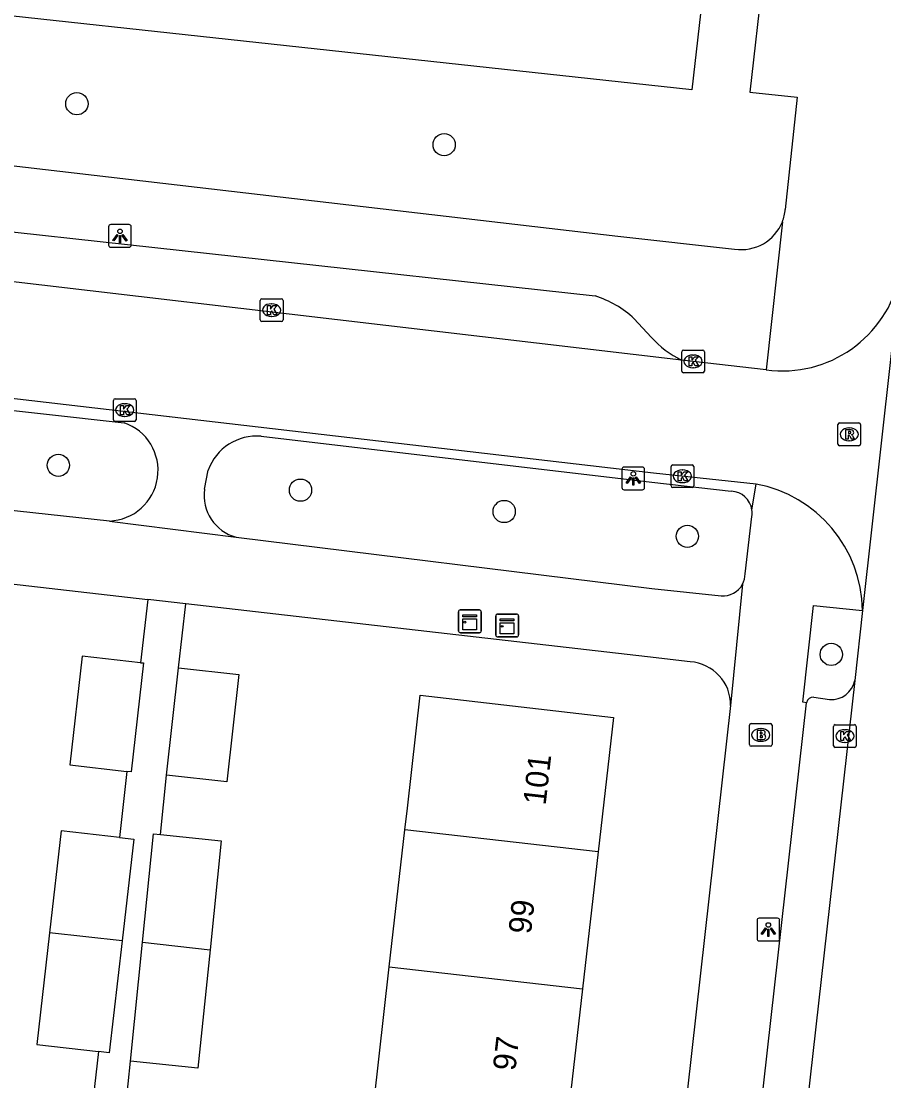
# Model space of a CAD drawing. Extents: x 161928 to 163055, y 386475 to 387428.
# Drawn here: x 162273.21 to 162311.14, y 387108.4 to 387154.99 of the extents above; entities that cross this region are included whole.
import ezdxf

# ---------------------------------------------------------------- set-up
doc = ezdxf.new("R2010")
doc.units = 0
for name, color, linetype in [('IMGEO_Boom', 7, 'Continuous'), ('IMGEO_Brandkraan', 7, 'Continuous'), ('IMGEO_Groenvoorziening', 7, 'Continuous'), ('IMGEO_Kast', 7, 'Continuous'), ('IMGEO_Kolk', 7, 'Continuous'), ('IMGEO_Lichtpunt', 7, 'Continuous'), ('IMGEO_Pand', 7, 'Continuous'), ('IMGEO_Pand_nummerreeks', 7, 'Continuous'), ('IMGEO_Parkeervlak_open', 7, 'Continuous'), ('IMGEO_Rijbaan_lokaal_open', 7, 'Continuous'), ('IMGEO_Rioolput', 7, 'Continuous'), ('IMGEO_Voetpad_open', 7, 'Continuous')]:
    doc.layers.add(name, color=color, linetype=linetype)

msp = doc.modelspace()

# ---------------------------------------------------------------- linework, layer by layer
at = {"layer": 'IMGEO_Boom'}
for centre in [(162275.657, 387151.363), (162291.807, 387149.564), (162274.844, 387135.468), (162285.49, 387134.375), (162294.449, 387133.434), (162302.504, 387132.347), (162308.83, 387127.151)]:
    msp.add_circle(centre, 0.489, dxfattribs=at)
at = {"layer": 'IMGEO_Brandkraan'}
for p, q in [((162305.305, 387124.111), (162306.157, 387124.111)), ((162305.23, 387123.185), (162305.23, 387124.037)), ((162305.718, 387123.891), (162305.743, 387123.891)), ((162306.231, 387124.037), (162306.231, 387123.185)), ((162305.741, 387123.331), (162305.716, 387123.331)), ((162306.157, 387123.111), (162305.305, 387123.111))]:
    msp.add_line(p, q, dxfattribs=at)
for points in [[(162305.305, 387124.111), (162306.157, 387124.111)], [(162305.23, 387123.185), (162305.23, 387124.037)], [(162305.578, 387123.811), (162305.578, 387123.411), (162305.791, 387123.411)], [(162305.809, 387123.811), (162305.578, 387123.811)], [(162305.757, 387123.73), (162305.703, 387123.73), (162305.703, 387123.654)], [(162305.703, 387123.654), (162305.756, 387123.654)], [(162306.231, 387124.037), (162306.231, 387123.185)], [(162305.765, 387123.578), (162305.703, 387123.578), (162305.703, 387123.497)], [(162305.703, 387123.497), (162305.765, 387123.497)], [(162306.157, 387123.111), (162305.305, 387123.111)]]:
    msp.add_lwpolyline(points, dxfattribs=at)
for centre, radius, start, end in [((162305.307, 387124.035), 0.0765, 91.552, 178.448), ((162305.307, 387124.035), 0.0765, 91.552, 178.448), ((162306.155, 387124.035), 0.0765, 1.552, 88.448), ((162306.155, 387124.035), 0.0765, 1.552, 88.448), ((162305.758, 387123.692), 0.0379, 267.8285, 90.9355), ((162305.813, 387123.666), 0.145, 59.4692, 91.5367), ((162305.838, 387123.713), 0.0922, 285.5137, 58.1501), ((162305.843, 387123.521), 0.105, 301.3115, 78.989), ((162305.307, 387123.187), 0.0765, 181.552, 268.448), ((162305.307, 387123.187), 0.0765, 181.552, 268.448), ((162305.766, 387123.537), 0.0404, 269.8759, 90.5077), ((162305.797, 387123.662), 0.251, 268.6676, 293.5347), ((162306.155, 387123.187), 0.0765, 271.552, 358.448), ((162306.155, 387123.187), 0.0765, 271.552, 358.448)]:
    msp.add_arc(centre, radius, start, end, dxfattribs=at)
for centre, major_axis, ratio, start_param, end_param in [((162305.717, 387123.611), (-0.387, 0.002), 0.722429, 4.712389, 7.853982), ((162305.742, 387123.611), (-0.39, 0.002), 0.717154, 1.570796, 4.712389)]:
    msp.add_ellipse(centre, major_axis=major_axis, ratio=ratio, start_param=start_param, end_param=end_param, dxfattribs=at)
at = {"layer": 'IMGEO_Groenvoorziening'}
msp.add_lwpolyline([(162306.399, 387198.655), (162305.131, 387187.402), (162306.717, 387187.238), (162304.632, 387168.961), (162302.694, 387151.969), (162251.099, 387157.586)], dxfattribs=at)
at = {"layer": 'IMGEO_Kast'}
for p, q in [((162292.439, 387128.18), (162292.439, 387129.021)), ((162292.439, 387129.021), (162292.439, 387128.18)), ((162292.514, 387129.105), (162293.355, 387129.105)), ((162293.355, 387129.105), (162292.514, 387129.105)), ((162293.439, 387129.03), (162293.439, 387128.189)), ((162293.439, 387128.189), (162293.439, 387129.03)), ((162294.079, 387127.999), (162294.079, 387128.84)), ((162294.079, 387128.84), (162294.079, 387127.999)), ((162294.154, 387128.924), (162294.995, 387128.924)), ((162294.995, 387128.924), (162294.154, 387128.924)), ((162295.079, 387128.849), (162295.079, 387128.008)), ((162295.079, 387128.008), (162295.079, 387128.849)), ((162293.364, 387128.105), (162292.523, 387128.105)), ((162292.523, 387128.105), (162293.364, 387128.105)), ((162295.004, 387127.924), (162294.163, 387127.924)), ((162294.163, 387127.924), (162295.004, 387127.924))]:
    msp.add_line(p, q, dxfattribs=at)
for points in [[(162292.634, 387128.895), (162293.234, 387128.895), (162293.234, 387128.81), (162292.634, 387128.81), (162292.634, 387128.895)], [(162292.634, 387128.72), (162293.234, 387128.72), (162293.234, 387128.231), (162292.634, 387128.231), (162292.634, 387128.72)], [(162294.274, 387128.714), (162294.874, 387128.714), (162294.874, 387128.629), (162294.274, 387128.629), (162294.274, 387128.714)], [(162294.274, 387128.539), (162294.874, 387128.539), (162294.874, 387128.05), (162294.274, 387128.05), (162294.274, 387128.539)]]:
    msp.add_lwpolyline(points, dxfattribs=at)
for centre in [(162292.718, 387128.569), (162294.358, 387128.388)]:
    msp.add_circle(centre, 0.0377, dxfattribs=at)
for centre, start, end in [((162292.517, 387129.027), 92.4484, 184.2845), ((162292.517, 387129.027), 92.4484, 184.2845), ((162293.361, 387129.027), 2.4484, 94.2845), ((162293.361, 387129.027), 2.4484, 94.2845), ((162294.157, 387128.846), 92.4484, 184.2845), ((162294.157, 387128.846), 92.4484, 184.2845), ((162295.001, 387128.846), 2.4484, 94.2845), ((162295.001, 387128.846), 2.4484, 94.2845), ((162292.517, 387128.183), 182.4484, 274.2845), ((162292.517, 387128.183), 182.4484, 274.2845), ((162293.361, 387128.183), 272.4484, 4.2845), ((162293.361, 387128.183), 272.4484, 4.2845), ((162294.157, 387128.002), 182.4484, 274.2845), ((162294.157, 387128.002), 182.4484, 274.2845), ((162295.001, 387128.002), 272.4484, 4.2845), ((162295.001, 387128.002), 272.4484, 4.2845)]:
    msp.add_arc(centre, 0.0779, start, end, dxfattribs=at)
at = {"layer": 'IMGEO_Kolk'}
for p, q in [((162283.721, 387141.862), (162283.721, 387142.714)), ((162283.796, 387142.788), (162284.648, 387142.788)), ((162284.722, 387142.714), (162284.722, 387141.862)), ((162284.209, 387142.568), (162284.234, 387142.568)), ((162284.648, 387141.788), (162283.796, 387141.788)), ((162284.232, 387142.008), (162284.207, 387142.008)), ((162302.255, 387139.608), (162302.255, 387140.46)), ((162302.33, 387140.534), (162303.182, 387140.534)), ((162303.256, 387140.46), (162303.256, 387139.608)), ((162302.743, 387140.314), (162302.768, 387140.314)), ((162303.182, 387139.534), (162302.33, 387139.534)), ((162302.766, 387139.754), (162302.741, 387139.754)), ((162277.26, 387137.467), (162277.26, 387138.319)), ((162277.335, 387138.393), (162278.187, 387138.393)), ((162277.748, 387138.173), (162277.773, 387138.173)), ((162278.261, 387138.319), (162278.261, 387137.467)), ((162277.771, 387137.613), (162277.746, 387137.613)), ((162278.187, 387137.393), (162277.335, 387137.393)), ((162301.784, 387134.561), (162301.784, 387135.413)), ((162301.859, 387135.487), (162302.711, 387135.487)), ((162302.272, 387135.267), (162302.297, 387135.267)), ((162302.785, 387135.413), (162302.785, 387134.561)), ((162302.711, 387134.487), (162301.859, 387134.487)), ((162302.295, 387134.707), (162302.27, 387134.707)), ((162308.932, 387123.137), (162308.932, 387123.989)), ((162309.007, 387124.063), (162309.859, 387124.063)), ((162309.42, 387123.843), (162309.445, 387123.843)), ((162309.933, 387123.989), (162309.933, 387123.137)), ((162309.443, 387123.283), (162309.418, 387123.283)), ((162309.859, 387123.063), (162309.007, 387123.063))]:
    msp.add_line(p, q, dxfattribs=at)
for points in [[(162283.721, 387141.862), (162283.721, 387142.714)], [(162283.796, 387142.788), (162284.648, 387142.788)], [(162284.722, 387142.714), (162284.722, 387141.862)], [(162284.042, 387142.488), (162284.165, 387142.488), (162284.165, 387142.337), (162284.295, 387142.488), (162284.459, 387142.488), (162284.313, 387142.337), (162284.466, 387142.088), (162284.314, 387142.088), (162284.229, 387142.252), (162284.165, 387142.185), (162284.165, 387142.088), (162284.042, 387142.088), (162284.042, 387142.488)], [(162284.648, 387141.788), (162283.796, 387141.788)], [(162302.255, 387139.608), (162302.255, 387140.46)], [(162302.33, 387140.534), (162303.182, 387140.534)], [(162303.256, 387140.46), (162303.256, 387139.608)], [(162302.576, 387140.234), (162302.699, 387140.234), (162302.699, 387140.083), (162302.829, 387140.234), (162302.993, 387140.234), (162302.847, 387140.083), (162303, 387139.834), (162302.848, 387139.834), (162302.763, 387139.998), (162302.699, 387139.931), (162302.699, 387139.834), (162302.576, 387139.834), (162302.576, 387140.234)], [(162303.182, 387139.534), (162302.33, 387139.534)], [(162277.26, 387137.467), (162277.26, 387138.319)], [(162277.335, 387138.393), (162278.187, 387138.393)], [(162277.581, 387138.093), (162277.704, 387138.093), (162277.704, 387137.942), (162277.834, 387138.093), (162277.998, 387138.093), (162277.852, 387137.942), (162278.005, 387137.693), (162277.853, 387137.693), (162277.768, 387137.857), (162277.704, 387137.79), (162277.704, 387137.693), (162277.581, 387137.693), (162277.581, 387138.093)], [(162278.261, 387138.319), (162278.261, 387137.467)], [(162278.187, 387137.393), (162277.335, 387137.393)], [(162301.784, 387134.561), (162301.784, 387135.413)], [(162301.859, 387135.487), (162302.711, 387135.487)], [(162302.785, 387135.413), (162302.785, 387134.561)], [(162302.105, 387135.187), (162302.228, 387135.187), (162302.228, 387135.036), (162302.358, 387135.187), (162302.522, 387135.187), (162302.376, 387135.036), (162302.529, 387134.787), (162302.377, 387134.787), (162302.292, 387134.951), (162302.228, 387134.884), (162302.228, 387134.787), (162302.105, 387134.787), (162302.105, 387135.187)], [(162302.711, 387134.487), (162301.859, 387134.487)], [(162308.932, 387123.137), (162308.932, 387123.989)], [(162309.007, 387124.063), (162309.859, 387124.063)], [(162309.253, 387123.763), (162309.376, 387123.763), (162309.376, 387123.612), (162309.506, 387123.763), (162309.67, 387123.763), (162309.524, 387123.612), (162309.677, 387123.363), (162309.525, 387123.363), (162309.44, 387123.527), (162309.376, 387123.46), (162309.376, 387123.363), (162309.253, 387123.363), (162309.253, 387123.763)], [(162309.933, 387123.989), (162309.933, 387123.137)], [(162309.859, 387123.063), (162309.007, 387123.063)]]:
    msp.add_lwpolyline(points, dxfattribs=at)
for centre, start, end in [((162283.798, 387142.712), 91.552, 178.448), ((162283.798, 387142.712), 91.552, 178.448), ((162284.646, 387142.712), 1.552, 88.448), ((162284.646, 387142.712), 1.552, 88.448), ((162283.798, 387141.864), 181.552, 268.448), ((162283.798, 387141.864), 181.552, 268.448), ((162284.646, 387141.864), 271.552, 358.448), ((162284.646, 387141.864), 271.552, 358.448), ((162302.332, 387140.458), 91.552, 178.448), ((162302.332, 387140.458), 91.552, 178.448), ((162303.18, 387140.458), 1.552, 88.448), ((162303.18, 387140.458), 1.552, 88.448), ((162302.332, 387139.61), 181.552, 268.448), ((162302.332, 387139.61), 181.552, 268.448), ((162303.18, 387139.61), 271.552, 358.448), ((162303.18, 387139.61), 271.552, 358.448), ((162277.337, 387138.317), 91.552, 178.448), ((162277.337, 387138.317), 91.552, 178.448), ((162278.185, 387138.317), 1.552, 88.448), ((162278.185, 387138.317), 1.552, 88.448), ((162277.337, 387137.469), 181.552, 268.448), ((162277.337, 387137.469), 181.552, 268.448), ((162278.185, 387137.469), 271.552, 358.448), ((162278.185, 387137.469), 271.552, 358.448), ((162301.861, 387135.411), 91.552, 178.448), ((162301.861, 387135.411), 91.552, 178.448), ((162302.709, 387135.411), 1.552, 88.448), ((162302.709, 387135.411), 1.552, 88.448), ((162301.861, 387134.563), 181.552, 268.448), ((162301.861, 387134.563), 181.552, 268.448), ((162302.709, 387134.563), 271.552, 358.448), ((162302.709, 387134.563), 271.552, 358.448), ((162309.009, 387123.987), 91.552, 178.448), ((162309.009, 387123.987), 91.552, 178.448), ((162309.857, 387123.987), 1.552, 88.448), ((162309.857, 387123.987), 1.552, 88.448), ((162309.009, 387123.139), 181.552, 268.448), ((162309.009, 387123.139), 181.552, 268.448), ((162309.857, 387123.139), 271.552, 358.448), ((162309.857, 387123.139), 271.552, 358.448)]:
    msp.add_arc(centre, 0.0765, start, end, dxfattribs=at)
for centre, major_axis, ratio, start_param, end_param in [((162284.208, 387142.288), (-0.387, 0.002), 0.722429, 4.712389, 7.853982), ((162284.233, 387142.288), (-0.39, 0.002), 0.717154, 1.570796, 4.712389), ((162302.742, 387140.034), (-0.387, 0.002), 0.722429, 4.712389, 7.853982), ((162302.767, 387140.034), (-0.39, 0.002), 0.717154, 1.570796, 4.712389), ((162277.747, 387137.893), (-0.387, 0.002), 0.722429, 4.712389, 7.853982), ((162277.772, 387137.893), (-0.39, 0.002), 0.717154, 1.570796, 4.712389), ((162302.271, 387134.987), (-0.387, 0.002), 0.722429, 4.712389, 7.853982), ((162302.296, 387134.987), (-0.39, 0.002), 0.717154, 1.570796, 4.712389), ((162309.419, 387123.563), (-0.387, 0.002), 0.722429, 4.712389, 7.853982), ((162309.444, 387123.563), (-0.39, 0.002), 0.717154, 1.570796, 4.712389)]:
    msp.add_ellipse(centre, major_axis=major_axis, ratio=ratio, start_param=start_param, end_param=end_param, dxfattribs=at)
at = {"layer": 'IMGEO_Lichtpunt'}
for p, q in [((162277.954, 387146.05), (162277.146, 387146.05)), ((162277.954, 387146.05), (162277.146, 387146.05)), ((162277.052, 387145.955), (162277.052, 387145.148)), ((162277.052, 387145.955), (162277.052, 387145.148)), ((162278.048, 387145.148), (162278.048, 387145.955)), ((162278.048, 387145.148), (162278.048, 387145.955)), ((162277.146, 387145.054), (162277.954, 387145.054)), ((162277.146, 387145.054), (162277.954, 387145.054)), ((162299.627, 387135.293), (162299.627, 387134.486)), ((162299.627, 387135.293), (162299.627, 387134.486)), ((162300.529, 387135.388), (162299.721, 387135.388)), ((162300.529, 387135.388), (162299.721, 387135.388)), ((162300.623, 387134.486), (162300.623, 387135.293)), ((162300.623, 387134.486), (162300.623, 387135.293)), ((162299.721, 387134.392), (162300.529, 387134.392)), ((162299.721, 387134.392), (162300.529, 387134.392)), ((162305.566, 387115.46), (162305.566, 387114.653)), ((162305.566, 387115.46), (162305.566, 387114.653)), ((162306.468, 387115.555), (162305.66, 387115.555)), ((162306.468, 387115.555), (162305.66, 387115.555)), ((162306.562, 387114.653), (162306.562, 387115.46)), ((162306.562, 387114.653), (162306.562, 387115.46)), ((162305.66, 387114.559), (162306.468, 387114.559)), ((162305.66, 387114.559), (162306.468, 387114.559))]:
    msp.add_line(p, q, dxfattribs=at)
for points in [[(162277.426, 387145.619), (162277.465, 387145.591), (162277.277, 387145.329), (162277.239, 387145.356), (162277.426, 387145.619)], [(162277.528, 387145.571), (162277.575, 387145.571), (162277.575, 387145.249), (162277.528, 387145.249), (162277.528, 387145.571)], [(162277.638, 387145.591), (162277.676, 387145.618), (162277.863, 387145.356), (162277.824, 387145.328), (162277.638, 387145.591)], [(162300.001, 387134.957), (162300.04, 387134.929), (162299.852, 387134.667), (162299.814, 387134.694), (162300.001, 387134.957)], [(162300.103, 387134.909), (162300.15, 387134.909), (162300.15, 387134.587), (162300.103, 387134.587), (162300.103, 387134.909)], [(162300.213, 387134.929), (162300.251, 387134.956), (162300.438, 387134.694), (162300.399, 387134.666), (162300.213, 387134.929)], [(162305.94, 387115.124), (162305.979, 387115.096), (162305.791, 387114.834), (162305.753, 387114.861), (162305.94, 387115.124)], [(162306.042, 387115.076), (162306.089, 387115.076), (162306.089, 387114.754), (162306.042, 387114.754), (162306.042, 387115.076)], [(162306.152, 387115.096), (162306.19, 387115.123), (162306.377, 387114.861), (162306.338, 387114.833), (162306.152, 387115.096)]]:
    msp.add_lwpolyline(points, dxfattribs=at)
for centre in [(162277.551, 387145.753), (162300.126, 387135.091), (162306.065, 387115.258)]:
    msp.add_circle(centre, 0.0994, dxfattribs=at)
for centre, start, end in [((162277.146, 387145.955), 90, 180), ((162277.146, 387145.955), 90, 180), ((162277.954, 387145.955), 0, 90), ((162277.954, 387145.955), 0, 90), ((162277.146, 387145.148), 180, 270), ((162277.146, 387145.148), 180, 270), ((162277.954, 387145.148), 270, 0), ((162277.954, 387145.148), 270, 360), ((162299.721, 387135.293), 90, 180), ((162299.721, 387135.293), 90, 180), ((162300.529, 387135.293), 0, 90), ((162300.529, 387135.293), 0, 90), ((162299.721, 387134.486), 180, 270), ((162299.721, 387134.486), 180, 270), ((162300.529, 387134.486), 270, 0), ((162300.529, 387134.486), 270, 360), ((162305.66, 387115.46), 90, 180), ((162305.66, 387115.46), 90, 180), ((162306.468, 387115.46), 0, 90), ((162306.468, 387115.46), 0, 90), ((162305.66, 387114.653), 180, 270), ((162305.66, 387114.653), 180, 270), ((162306.468, 387114.653), 270, 0), ((162306.468, 387114.653), 270, 360)]:
    msp.add_arc(centre, 0.0946, start, end, dxfattribs=at)
at = {"layer": 'IMGEO_Pand'}
for points in [[(162278.459, 387126.789), (162275.883, 387127.078), (162275.347, 387122.291), (162277.857, 387122.01)], [(162278.459, 387126.789), (162278.583, 387126.775), (162278.047, 387121.989), (162277.857, 387122.01)], [(162279.599, 387121.85), (162280.126, 387126.561)], [(162280.126, 387126.561), (162282.774, 387126.265), (162282.247, 387121.553), (162279.599, 387121.85)], [(162290.082, 387119.436), (162290.191, 387120.387), (162290.758, 387125.354), (162299.25, 387124.385), (162298.574, 387118.466)], [(162289.395, 387113.41), (162290.082, 387119.436)], [(162298.574, 387118.466), (162290.082, 387119.436)], [(162277.525, 387119.109), (162274.969, 387119.401), (162274.454, 387114.905)], [(162277.525, 387119.109), (162278.159, 387119.036), (162277.645, 387114.552)], [(162278.543, 387114.496), (162279.031, 387119.26), (162279.33, 387119.229)], [(162279.33, 387119.229), (162282.004, 387118.955), (162281.512, 387114.157)], [(162298.574, 387118.466), (162297.887, 387112.441)], [(162274.454, 387114.905), (162273.892, 387109.999), (162276.612, 387109.687)], [(162277.645, 387114.552), (162274.454, 387114.905)], [(162277.645, 387114.552), (162277.082, 387109.633), (162276.612, 387109.687)], [(162278.008, 387109.271), (162278.543, 387114.496)], [(162278.543, 387114.496), (162281.512, 387114.157)], [(162281.512, 387114.157), (162280.981, 387108.966), (162278.008, 387109.271)], [(162288.709, 387107.398), (162289.395, 387113.41)], [(162289.395, 387113.41), (162297.887, 387112.441)], [(162297.887, 387112.441), (162297.201, 387106.428)]]:
    msp.add_lwpolyline(points, dxfattribs=at)
at = {"layer": 'IMGEO_Parkeervlak_open'}
msp.add_lwpolyline([(162308.06, 387125.278), (162308.759, 387125.169)], dxfattribs=at)
for centre, radius, start, end in [((162308.838, 387126.212), 1.045, 265.6898, 348.2162), ((162308.038, 387124.982), 0.296, 85.7017, 170.9494)]:
    msp.add_arc(centre, radius, start, end, dxfattribs=at)
at = {"layer": 'IMGEO_Rijbaan_lokaal_open'}
for points in [[(162302.252, 387140.092), (162258.973, 387145.162)], [(162311.851, 387143.8), (162310.201, 387129.087)], [(162305.524, 387134.644), (162301.015, 387135.121), (162258.41, 387140.069)], [(162305.965, 387139.662), (162302.252, 387140.092)], [(162310.201, 387129.087), (162309.861, 387125.998)], [(162309.861, 387125.998), (162300.517, 387042.959)]]:
    msp.add_lwpolyline(points, dxfattribs=at)
for centre, radius, start, end in [((162306.67, 387144.914), 5.299, 262.3518, 347.8644), ((162304.477, 387129.016), 5.724, 0.7073, 79.4634)]:
    msp.add_arc(centre, radius, start, end, dxfattribs=at)
at = {"layer": 'IMGEO_Rioolput'}
for p, q in [((162309.122, 387136.403), (162309.122, 387137.255)), ((162309.197, 387137.329), (162310.049, 387137.329)), ((162310.123, 387137.255), (162310.123, 387136.403)), ((162309.61, 387137.109), (162309.635, 387137.109)), ((162310.049, 387136.329), (162309.197, 387136.329)), ((162309.633, 387136.549), (162309.608, 387136.549))]:
    msp.add_line(p, q, dxfattribs=at)
for points in [[(162309.122, 387136.403), (162309.122, 387137.255)], [(162309.197, 387137.329), (162310.049, 387137.329)], [(162310.123, 387137.255), (162310.123, 387136.403)], [(162309.711, 387137.027), (162309.459, 387137.029), (162309.459, 387136.629)], [(162309.459, 387136.629), (162309.583, 387136.629), (162309.583, 387136.791), (162309.594, 387136.791)], [(162309.637, 387136.948), (162309.583, 387136.948), (162309.583, 387136.867)], [(162309.583, 387136.867), (162309.635, 387136.867)], [(162309.641, 387136.762), (162309.712, 387136.629), (162309.852, 387136.629), (162309.787, 387136.755)], [(162310.049, 387136.329), (162309.197, 387136.329)]]:
    msp.add_lwpolyline(points, dxfattribs=at)
for centre, radius, start, end in [((162309.199, 387137.253), 0.0765, 91.552, 178.448), ((162309.199, 387137.253), 0.0765, 91.552, 178.448), ((162310.047, 387137.253), 0.0765, 1.552, 88.448), ((162310.047, 387137.253), 0.0765, 1.552, 88.448), ((162309.593, 387136.738), 0.0533, 26.0293, 88.6989), ((162309.619, 387137.056), 0.19, 274.7715, 282.9687), ((162309.643, 387136.852), 0.0964, 77.0061, 93.1865), ((162309.657, 387136.909), 0.0378, 276.6634, 79.6772), ((162309.71, 387136.917), 0.109, 350.3612, 89.416), ((162309.708, 387136.917), 0.112, 277.5842, 350.9817), ((162309.692, 387136.702), 0.108, 29.5134, 73.7905), ((162309.199, 387136.405), 0.0765, 181.552, 268.448), ((162309.199, 387136.405), 0.0765, 181.552, 268.448), ((162310.047, 387136.405), 0.0765, 271.552, 358.448), ((162310.047, 387136.405), 0.0765, 271.552, 358.448)]:
    msp.add_arc(centre, radius, start, end, dxfattribs=at)
for centre, major_axis, ratio, start_param, end_param in [((162309.609, 387136.829), (-0.387, 0.002), 0.722429, 4.712389, 7.853982), ((162309.634, 387136.829), (-0.39, 0.002), 0.717154, 1.570796, 4.712389)]:
    msp.add_ellipse(centre, major_axis=major_axis, ratio=ratio, start_param=start_param, end_param=end_param, dxfattribs=at)
at = {"layer": 'IMGEO_Voetpad_open'}
for points in [[(162312.357, 387196.239), (162309.272, 387168.767), (162307.918, 387156.711), (162305.824, 387156.934), (162305.249, 387151.876), (162307.337, 387151.653), (162306.809, 387146.718)], [(162250.359, 387151.263), (162299.452, 387145.542), (162304.583, 387144.977)], [(162251.164, 387148.101), (162298.449, 387142.912)], [(162306.683, 387146.177), (162305.965, 387139.662)], [(162300.168, 387141.909), (162300.911, 387141.104)], [(162252.493, 387140.143), (162277.734, 387137.341)], [(162283.76, 387136.745), (162300.941, 387134.726), (162304.434, 387134.326)], [(162277.087, 387133.016), (162252.131, 387135.718)], [(162281.274, 387134.411), (162281.426, 387135.249)], [(162305.344, 387133.505), (162305.524, 387134.644)], [(162277.087, 387133.016), (162282.657, 387132.306)], [(162305.043, 387130.695), (162305.343, 387133.217)], [(162282.657, 387132.306), (162300.939, 387130.054), (162303.987, 387129.729)], [(162258.728, 387131.864), (162278.771, 387129.566)], [(162304.929, 387130.235), (162304.407, 387124.9)], [(162278.771, 387129.566), (162278.459, 387126.789)], [(162280.448, 387129.374), (162278.771, 387129.566)], [(162280.126, 387126.561), (162280.448, 387129.374)], [(162302.632, 387126.832), (162300.751, 387127.046), (162280.448, 387129.374)], [(162307.745, 387125.029), (162307.581, 387125.056), (162308.051, 387129.306), (162310.201, 387129.087)], [(162298.684, 387044.352), (162307.745, 387125.029)], [(162304.407, 387124.9), (162301.553, 387099.54), (162301.491, 387099.547), (162297.867, 387067.105)], [(162277.857, 387122.01), (162277.525, 387119.109)], [(162279.33, 387119.229), (162279.599, 387121.85)], [(162276.612, 387109.687), (162276.318, 387107.128)], [(162277.803, 387107.269), (162278.008, 387109.271)]]:
    msp.add_lwpolyline(points, dxfattribs=at)
for centre, radius, start, end in [((162304.832, 387146.893), 1.985, 338.8467, 354.9321), ((162304.887, 387146.883), 1.93, 260.9374, 338.5524), ((162297.077, 387138.587), 4.538, 47.0697, 72.405), ((162304.089, 387143.921), 4.247, 221.5519, 244.3672), ((162277.002, 387135.24), 2.225, 272.1795, 70.8043), ((162283.572, 387134.47), 2.283, 85.2661, 160.0504), ((162283.148, 387134.135), 1.894, 171.6232, 254.9872), ((162304.39, 387133.363), 0.964, 8.4907, 87.3959), ((162304.361, 387133.364), 0.993, 351.4603, 8.1418), ((162304.056, 387130.696), 0.987, 332.1921, 359.97), ((162304.077, 387130.692), 0.967, 264.6838, 331.8016), ((162302.49, 387124.92), 1.917, 359.3927, 85.757)]:
    msp.add_arc(centre, radius, start, end, dxfattribs=at)

# ---------------------------------------------------------------- texts
at = {"layer": 'IMGEO_Pand_nummerreeks'}
for s, p in [('101', (162296.269, 387120.498)), ('99', (162295.623, 387114.827)), ('97', (162294.937, 387108.813))]:
    msp.add_text(s, height=1, rotation=83.4893, dxfattribs=at).set_placement(p)

doc.saveas('drawing.dxf')
